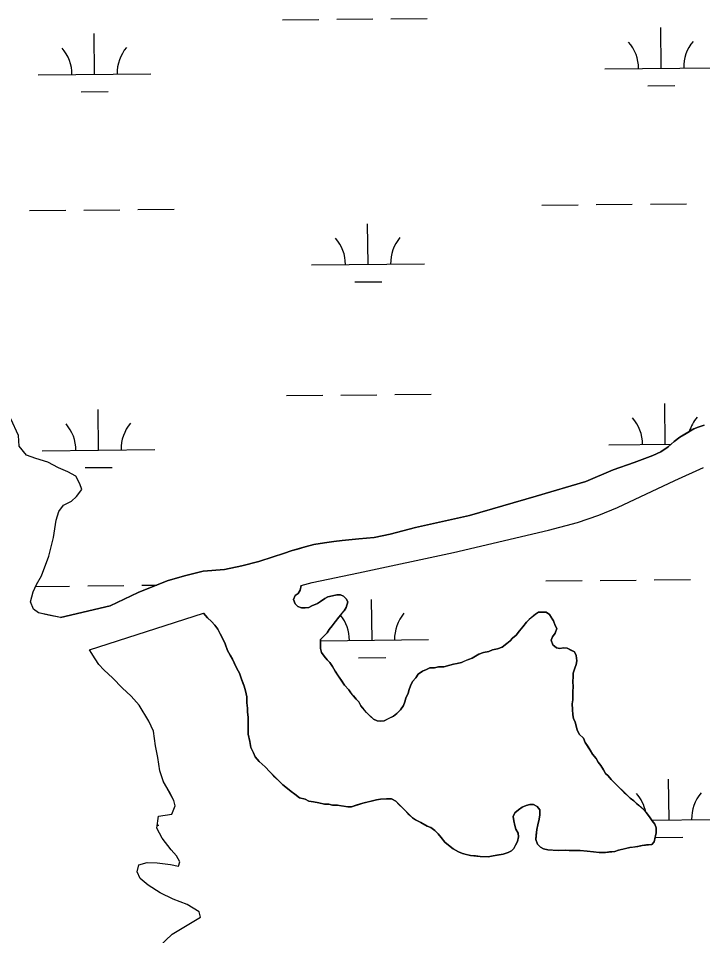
# Model space of a CAD drawing. Extents: x 3734862 to 3772949, y 391520 to 417239.
# Drawn here: x 3756424 to 3757030, y 414076 to 414888 of the extents above; entities that cross this region are included whole.
import ezdxf

# ---------------------------------------------------------------- set-up
doc = ezdxf.new("R2010")
doc.units = 0
doc.layers.add('V-TOPO-SHOR', color=7, linetype='Continuous')
doc.layers.add('V-WETL-SWMP', color=7, linetype='Continuous')

msp = doc.modelspace()

# ---------------------------------------------------------------- linework, layer by layer
at = {"layer": 'V-TOPO-SHOR'}
for points in [[(3756461.44, 414357.6), (3756450.8, 414359.89), (3756442.13, 414361.81), (3756437.78, 414364.92), (3756434.98, 414371.6), (3756437.29, 414380.27), (3756440.39, 414386.98), (3756444.68, 414394.48), (3756451.25, 414411.84), (3756455.47, 414428.39), (3756457.74, 414443.75), (3756460.05, 414451.64), (3756464.34, 414457.17), (3756471.4, 414460.76), (3756475.7, 414464.73), (3756480.38, 414471.05), (3756478.78, 414476.16), (3756475.19, 414482.82), (3756468.08, 414486.71), (3756459.8, 414490.2), (3756450.32, 414495.25), (3756439.68, 414498.33), (3756431.39, 414501.43), (3756425.05, 414509.26), (3756424.2, 414518.7), (3756417.41, 414533.6)], [(3756461.44, 414357.6), (3756505.47, 414368.03), (3756530.36, 414379.7), (3756556.05, 414390.01), (3756571.24, 414394.6), (3756588, 414398.61), (3756606.91, 414400.1), (3756622.3, 414403.32), (3756637.1, 414407.31), (3756649.95, 414411.3), (3756659.1, 414414.48), (3756666.7, 414416.87), (3756671.57, 414418.27), (3756678.19, 414420.26), (3756685.98, 414422.26), (3756695.53, 414423.88), (3756703.52, 414425.1), (3756710.93, 414425.93), (3756725.94, 414427.2), (3756739.4, 414428.65), (3756753.43, 414431.48), (3756776.02, 414437.47), (3756823.95, 414447.93), (3756882.97, 414465.04), (3756926.99, 414478.01), (3756951.11, 414488.5), (3756969.6, 414494.86), (3756986.15, 414501.02), (3756993.35, 414504.38), (3756999.75, 414508.91), (3757004.99, 414513.43), (3757010.24, 414517.37), (3757015.68, 414520.53), (3757022.68, 414524.67), (3757026.37, 414526.25), (3757031.82, 414528.04)], [(3756674.86, 414385.95), (3756684.46, 414388.65), (3756725.38, 414397.1), (3756809.54, 414415.21), (3756893.9, 414435.07), (3756919.61, 414441.67), (3756938.3, 414448.42), (3756954.84, 414455.16), (3757005.8, 414479.1), (3757031.09, 414490.58)], [(3756674.86, 414385.95), (3756673.96, 414381.8), (3756672.14, 414379.03), (3756669.39, 414377.17), (3756668.03, 414373.48), (3756669.44, 414369.8), (3756671.75, 414367.52), (3756674.98, 414366.16), (3756678.21, 414366.18), (3756681.42, 414366.66), (3756684.18, 414368.06), (3756689.23, 414369.93), (3756691.98, 414371.79), (3756695.64, 414374.58), (3756698.4, 414375.98), (3756702.53, 414376.92), (3756706.21, 414377.87), (3756709.43, 414377.89), (3756712.2, 414376.53), (3756714.52, 414374.24), (3756715.92, 414371.49), (3756714.57, 414366.41), (3756712.75, 414363.64), (3756710.46, 414360.86), (3756708.18, 414358.09), (3756704.98, 414353.92), (3756702.25, 414350.22), (3756699.5, 414346.98), (3756697.68, 414344.21), (3756694.48, 414340.97), (3756691.73, 414338.19), (3756691.76, 414334.04), (3756691.79, 414330.36), (3756692.73, 414326.68), (3756695.05, 414323.48), (3756697.83, 414320.27), (3756700.15, 414317.99), (3756702.48, 414314.32), (3756704.8, 414310.19), (3756707.59, 414306.07), (3756710.38, 414301.94), (3756713.17, 414297.82), (3756716.88, 414293.7), (3756718.74, 414290.95), (3756721.06, 414288.2), (3756723.38, 414285.45), (3756725.69, 414283.17), (3756727.56, 414279.49), (3756730.34, 414276.29), (3756732.66, 414273.54), (3756735.9, 414270.34), (3756738.68, 414267.6), (3756741.91, 414266.24), (3756745.14, 414265.8), (3756748.36, 414266.28), (3756752.03, 414268.15), (3756756.62, 414270.48), (3756759.37, 414272.79), (3756762.57, 414276.04), (3756765.3, 414279.74), (3756766.66, 414282.97), (3756767.56, 414286.2), (3756769.38, 414290.81), (3756770.28, 414294.04), (3756771.64, 414297.27), (3756773.45, 414300.97), (3756776.2, 414304.21), (3756778.48, 414307.44), (3756782.14, 414310.23), (3756785.81, 414311.63), (3756788.57, 414313.03), (3756792.71, 414313.06), (3756796.39, 414314), (3756800.99, 414314.03), (3756806.5, 414315.45), (3756809.72, 414316.39), (3756812.94, 414316.87), (3756816.62, 414317.82), (3756819.83, 414319.22), (3756823.04, 414320.62), (3756826.26, 414321.56), (3756829.01, 414323.42), (3756832.22, 414325.28), (3756836.35, 414326.69), (3756840.95, 414327.64), (3756844.17, 414329.04), (3756848.76, 414329.99), (3756852.9, 414331.4), (3756857.02, 414334.65), (3756859.76, 414336.97), (3756862.05, 414339.28), (3756865.25, 414342.07), (3756867.99, 414345.77), (3756871.19, 414349.47), (3756874.39, 414353.63), (3756876.68, 414355.95), (3756879.42, 414358.27), (3756882.17, 414360.59), (3756884.92, 414362.45), (3756888.14, 414362.47), (3756891.82, 414362.49)], [(3756487.2, 414329.04), (3756588.25, 414361.5)], [(3756870.38, 414189.73), (3756867.17, 414187.41), (3756863.97, 414184.62), (3756862.61, 414181.39), (3756863.09, 414177.71), (3756864.04, 414173.58), (3756864.98, 414170.36), (3756866.84, 414166.69), (3756867.33, 414163.47), (3756866.43, 414159.32), (3756864.61, 414156.09), (3756863.25, 414153.32), (3756860.96, 414151), (3756858.21, 414149.6), (3756853.61, 414148.19), (3756848.1, 414147.23), (3756844.88, 414146.75), (3756840.28, 414145.8), (3756833.37, 414146.22), (3756829.23, 414146.65), (3756824.62, 414147.08), (3756820.93, 414147.98), (3756817.7, 414148.88), (3756814.01, 414150.24), (3756809.39, 414152.97), (3756805.23, 414156.17), (3756801.99, 414158.91), (3756798.74, 414163.03), (3756795.96, 414166.23), (3756793.18, 414168.98), (3756789.48, 414171.72), (3756786.25, 414173.08), (3756780.7, 414176.26), (3756776.08, 414178.53), (3756773.31, 414180.36), (3756770.53, 414183.1), (3756768.21, 414185.39), (3756764.97, 414188.59), (3756761.26, 414192.25), (3756758.48, 414194.99), (3756754.79, 414197.27), (3756750.18, 414197.24), (3756745.12, 414196.75), (3756741.44, 414196.26), (3756735.47, 414194.85), (3756729.5, 414193.42), (3756723.52, 414191.54), (3756719.39, 414190.14), (3756716.17, 414190.12), (3756710.17, 414191), (3756706.95, 414191.44), (3756702.35, 414191.41), (3756699.12, 414192.31), (3756695.44, 414192.29), (3756690.36, 414193.63), (3756685.76, 414194.53), (3756681.61, 414194.96), (3756678.38, 414196.78), (3756673.3, 414198.13), (3756669.14, 414201.32), (3756665.9, 414203.6), (3756662.66, 414206.34), (3756658.5, 414209.54), (3756655.72, 414212.28), (3756651.55, 414216.4), (3756649.23, 414218.69), (3756646.92, 414220.98), (3756642.75, 414225.55), (3756637.65, 414230.12), (3756633.94, 414234.24), (3756632.54, 414237.91), (3756630.21, 414242.5), (3756629.25, 414248.02), (3756627.83, 414254.46), (3756627.8, 414258.6), (3756627.76, 414264.58), (3756627.73, 414269.18), (3756627.24, 414274.25), (3756627.22, 414277.47), (3756626.73, 414282.07), (3756626.69, 414287.59), (3756625.28, 414292.65), (3756624.33, 414296.78), (3756622.93, 414299.99), (3756621.99, 414303.21), (3756620.12, 414308.27), (3756617.79, 414312.39), (3756615.45, 414317.44), (3756614.05, 414320.65), (3756611.73, 414324.32), (3756609.4, 414328.45), (3756607.52, 414334.42), (3756605.19, 414339.47), (3756602.86, 414343.14), (3756600.99, 414347.27), (3756598.21, 414350.93), (3756595.43, 414354.14), (3756591.72, 414357.34), (3756588.25, 414361.5)], [(3756891.82, 414362.49), (3756894.6, 414360.21), (3756896.46, 414357.46), (3756898.32, 414354.71), (3756899.73, 414350.57), (3756901.12, 414347.82), (3756899.77, 414343.67), (3756897.49, 414340.43), (3756896.13, 414337.66), (3756897.53, 414333.53), (3756900.77, 414330.79), (3756904, 414330.35), (3756907.22, 414330.83), (3756910.44, 414330.39), (3756914.14, 414328.57), (3756916.91, 414327.21), (3756918.31, 414323.99), (3756918.8, 414319.39), (3756918.36, 414316.17), (3756917, 414312.94), (3756915.65, 414308.32), (3756915.67, 414305.1), (3756915.23, 414300.96), (3756915.73, 414296.36), (3756915.29, 414292.21), (3756915.31, 414288.99), (3756915.34, 414284.85), (3756914.9, 414281.16), (3756914.94, 414276.1), (3756915.43, 414271.5), (3756915.91, 414268.28), (3756917.31, 414265.06), (3756918.25, 414261.85), (3756919.19, 414258.17), (3756921.06, 414254.5), (3756924.77, 414250.84), (3756926.17, 414247.17), (3756928.96, 414243.04), (3756930.82, 414240.29), (3756932.68, 414236.62), (3756935.93, 414232.96), (3756937.79, 414229.75), (3756940.11, 414226.54), (3756942.44, 414222.88), (3756944.3, 414219.67), (3756946.62, 414217.38), (3756949.4, 414214.18), (3756952.18, 414211.43), (3756954.49, 414209.14), (3756958.2, 414205.49), (3756960.52, 414203.2), (3756962.83, 414200.91), (3756966.08, 414197.71), (3756969.31, 414195.43), (3756971.63, 414193.14), (3756974.41, 414190.86), (3756978.11, 414187.66), (3756980.43, 414184.91), (3756983.21, 414181.25), (3756985.54, 414177.58), (3756987.86, 414174.83), (3756989.26, 414171.62), (3756989.29, 414167.02), (3756988.39, 414163.33), (3756987.5, 414159.18), (3756985.21, 414156.86), (3756980.61, 414156.38), (3756976.93, 414155.89), (3756972.79, 414154.94), (3756969.12, 414154.46), (3756965.9, 414153.98), (3756959.92, 414152.56), (3756955.79, 414151.61), (3756952.57, 414150.67), (3756947.97, 414150.18), (3756944.29, 414149.7), (3756938.77, 414149.66), (3756933.7, 414150.09), (3756928.17, 414150.97), (3756921.72, 414151.39), (3756917.58, 414151.37), (3756912.06, 414151.33), (3756908.83, 414151.77), (3756902.39, 414151.27), (3756897.32, 414151.7), (3756893.18, 414152.13), (3756889.49, 414153.02), (3756886.72, 414154.39), (3756883.94, 414157.13), (3756882.53, 414161.27), (3756882.96, 414165.41), (3756883.39, 414170.02), (3756884.29, 414174.17), (3756885.64, 414179.24), (3756886.08, 414182.92), (3756886.04, 414187.53), (3756883.73, 414190.28), (3756880.49, 414192.1), (3756877.27, 414192.08), (3756874.05, 414191.13), (3756870.38, 414189.73)], [(3756551.63, 414162.22), (3756546.85, 414171.24), (3756548.35, 414181.87), (3756560.15, 414183.52), (3756563.25, 414191.02), (3756562.04, 414195.73), (3756557.66, 414203.58), (3756552.88, 414212.2), (3756549.67, 414222.02), (3756547.63, 414233.81), (3756545.59, 414244.03), (3756543.94, 414257), (3756539.94, 414266.03), (3756531.19, 414280.14), (3756524.06, 414287.96), (3756516.14, 414295.39), (3756507.82, 414303.99), (3756499.91, 414311.42), (3756495.55, 414316.11), (3756492.37, 414321.2), (3756487.2, 414329.04)], [(3756536.19, 414054.3), (3756560.44, 414077.28), (3756585.52, 414092.39), (3756584.31, 414097.11), (3756573.65, 414103.73), (3756561.42, 414108.37), (3756549.97, 414113.81), (3756539.3, 414120.82), (3756532.18, 414126.68), (3756529.39, 414132.56), (3756530.92, 414138.87), (3756538.39, 414140.88), (3756547.05, 414140.55), (3756558.86, 414139.05), (3756565.95, 414137.52), (3756567.11, 414141.46), (3756564.32, 414146.56), (3756559.56, 414152.04), (3756551.63, 414162.22)]]:
    msp.add_lwpolyline(points, dxfattribs=at)
at = {"layer": 'V-WETL-SWMP'}
for p, q in [((3756658.28, 414886.74), (3756690.27, 414887.08)), ((3756706.27, 414887.25), (3756738.27, 414887.59)), ((3756754.27, 414887.76), (3756786.27, 414888.09)), ((3756993.59, 414843.85), (3756993.21, 414879.85)), ((3756491.71, 414838.55), (3756491.33, 414874.55)), ((3756943.59, 414843.32), (3757043.59, 414844.38)), ((3756441.71, 414838.02), (3756541.71, 414839.08)), ((3756981.76, 414828.3), (3757005.75, 414828.55)), ((3756479.88, 414822.99), (3756503.87, 414823.25)), ((3756888.02, 414722.66), (3756920.02, 414723)), ((3756936.02, 414723.17), (3756968.02, 414723.5)), ((3756984.02, 414723.67), (3757016.02, 414724.01)), ((3756434.14, 414717.87), (3756466.14, 414718.2)), ((3756482.14, 414718.37), (3756514.14, 414718.71)), ((3756530.13, 414718.88), (3756562.13, 414719.22)), ((3756733.97, 414670.29), (3756733.59, 414706.29)), ((3756683.98, 414669.76), (3756783.97, 414670.82)), ((3756722.14, 414654.73), (3756746.14, 414654.98)), ((3756661.79, 414554.09), (3756693.79, 414554.42)), ((3756709.79, 414554.59), (3756741.79, 414554.93)), ((3756757.78, 414555.1), (3756789.78, 414555.44)), ((3756997.11, 414511.2), (3756996.73, 414547.19)), ((3756495.23, 414505.89), (3756494.85, 414541.89)), ((3756424.2, 414518.7), (3756417.41, 414533.61)), ((3757031.82, 414528.04), (3757026.37, 414526.25)), ((3756425.05, 414509.26), (3756424.2, 414518.7)), ((3757022.68, 414524.67), (3757010.24, 414517.37)), ((3757026.37, 414526.25), (3757022.68, 414524.67)), ((3756947.11, 414510.67), (3757002.47, 414511.25)), ((3757004.99, 414513.43), (3756999.76, 414508.91)), ((3757010.24, 414517.37), (3757004.99, 414513.43)), ((3756431.39, 414501.43), (3756425.05, 414509.26)), ((3756445.23, 414505.37), (3756545.22, 414506.42)), ((3756993.35, 414504.38), (3756986.15, 414501.02)), ((3756999.76, 414508.91), (3756993.35, 414504.38)), ((3756439.68, 414498.33), (3756431.39, 414501.43)), ((3756450.32, 414495.25), (3756439.68, 414498.33)), ((3756459.8, 414490.2), (3756450.32, 414495.25)), ((3756969.6, 414494.86), (3756951.11, 414488.5)), ((3756986.15, 414501.02), (3756969.6, 414494.86)), ((3756468.08, 414486.71), (3756459.8, 414490.2)), ((3756475.19, 414482.82), (3756468.08, 414486.71)), ((3756483.39, 414490.34), (3756507.39, 414490.59)), ((3756951.11, 414488.5), (3756926.98, 414478.01)), ((3756478.78, 414476.16), (3756475.19, 414482.82)), ((3756475.7, 414464.73), (3756480.38, 414471.05)), ((3756480.38, 414471.05), (3756478.78, 414476.16)), ((3756926.98, 414478.01), (3756882.97, 414465.04)), ((3756471.4, 414460.76), (3756475.7, 414464.73)), ((3756882.97, 414465.04), (3756823.95, 414447.93)), ((3756460.05, 414451.64), (3756464.34, 414457.17)), ((3756464.34, 414457.17), (3756471.4, 414460.76)), ((3756457.74, 414443.75), (3756460.05, 414451.64)), ((3756823.95, 414447.93), (3756776.02, 414437.47)), ((3756455.47, 414428.39), (3756457.74, 414443.75)), ((3756776.02, 414437.47), (3756753.43, 414431.48)), ((3756753.43, 414431.48), (3756739.4, 414428.65)), ((3756451.25, 414411.84), (3756455.47, 414428.39)), ((3756685.98, 414422.26), (3756678.19, 414420.26)), ((3756695.53, 414423.88), (3756685.98, 414422.26)), ((3756703.52, 414425.1), (3756695.53, 414423.88)), ((3756710.93, 414425.93), (3756703.52, 414425.1)), ((3756725.94, 414427.2), (3756710.93, 414425.93)), ((3756739.4, 414428.65), (3756725.94, 414427.2)), ((3756659.1, 414414.48), (3756649.95, 414411.3)), ((3756666.7, 414416.87), (3756659.1, 414414.48)), ((3756678.19, 414420.26), (3756666.7, 414416.87)), ((3756444.67, 414394.48), (3756451.25, 414411.84)), ((3756637.1, 414407.31), (3756622.3, 414403.32)), ((3756649.95, 414411.3), (3756637.1, 414407.31)), ((3756587.99, 414398.61), (3756571.24, 414394.6)), ((3756606.91, 414400.1), (3756587.99, 414398.61)), ((3756622.3, 414403.32), (3756606.91, 414400.1)), ((3756440.39, 414386.98), (3756444.67, 414394.48)), ((3756556.05, 414390.01), (3756530.36, 414379.7)), ((3756571.24, 414394.6), (3756556.05, 414390.01)), ((3756891.53, 414390.01), (3756923.53, 414390.34)), ((3756939.53, 414390.51), (3756971.53, 414390.85)), ((3756987.53, 414391.02), (3757019.53, 414391.36)), ((3756437.29, 414380.27), (3756440.39, 414386.98)), ((3756439.59, 414385.23), (3756469.65, 414385.55)), ((3756485.65, 414385.72), (3756517.65, 414386.05)), ((3756533.65, 414386.22), (3756546.96, 414386.36)), ((3756434.98, 414371.6), (3756437.29, 414380.27)), ((3756530.36, 414379.7), (3756505.47, 414368.03)), ((3756737.49, 414337.63), (3756737.11, 414373.63)), ((3756437.78, 414364.92), (3756434.98, 414371.6)), ((3756442.13, 414361.81), (3756437.78, 414364.92)), ((3756505.47, 414368.03), (3756461.44, 414357.6)), ((3756461.44, 414357.6), (3756442.13, 414361.81)), ((3756691.74, 414337.15), (3756787.48, 414338.16)), ((3756725.65, 414322.08), (3756749.65, 414322.33)), ((3757000.62, 414178.54), (3757000.24, 414214.54)), ((3756985.03, 414178.38), (3757038.4, 414178.94)), ((3756547.2, 414173.75), (3756548.73, 414173.77)), ((3756988.78, 414162.99), (3757012.78, 414163.24))]:
    msp.add_line(p, q, dxfattribs=at)
for points in [[(3756800.99, 414314.03), (3756796.39, 414314), (3756792.71, 414313.06), (3756788.57, 414313.03), (3756785.81, 414311.63), (3756782.14, 414310.23), (3756778.48, 414307.44), (3756776.2, 414304.21), (3756773.45, 414300.97), (3756771.64, 414297.27), (3756770.28, 414294.04), (3756769.38, 414290.81), (3756767.56, 414286.2), (3756766.66, 414282.97), (3756765.3, 414279.74), (3756762.57, 414276.04), (3756759.37, 414272.79), (3756756.62, 414270.48), (3756748.36, 414266.28), (3756745.14, 414265.8), (3756741.91, 414266.24), (3756738.68, 414267.6), (3756732.66, 414273.54), (3756727.56, 414279.49), (3756725.69, 414283.17), (3756723.38, 414285.45), (3756718.74, 414290.95), (3756716.88, 414293.7), (3756713.17, 414297.82), (3756704.81, 414310.19), (3756702.48, 414314.32), (3756700.15, 414317.99), (3756697.83, 414320.27), (3756695.05, 414323.48), (3756692.73, 414326.68), (3756691.79, 414330.36), (3756691.73, 414338.19), (3756697.68, 414344.21), (3756699.5, 414346.98), (3756702.25, 414350.22), (3756708.18, 414358.09), (3756712.75, 414363.64), (3756714.57, 414366.41), (3756715.92, 414371.49), (3756714.52, 414374.24), (3756712.2, 414376.53), (3756709.43, 414377.89), (3756706.21, 414377.87), (3756698.4, 414375.98), (3756695.64, 414374.58), (3756691.98, 414371.79), (3756689.23, 414369.93), (3756684.18, 414368.06), (3756681.43, 414366.66), (3756678.21, 414366.18), (3756674.98, 414366.16), (3756671.75, 414367.52), (3756669.44, 414369.81), (3756668.03, 414373.48), (3756669.39, 414377.17), (3756672.14, 414379.03), (3756673.96, 414381.8), (3756674.86, 414385.95), (3756684.46, 414388.65), (3756725.38, 414397.1), (3756809.55, 414415.21), (3756893.9, 414435.07), (3756919.61, 414441.67), (3756938.3, 414448.42), (3756954.84, 414455.16), (3757005.8, 414479.1), (3757031.09, 414490.58)], [(3756549.67, 414222.02), (3756547.63, 414233.81), (3756545.59, 414244.03), (3756543.94, 414257), (3756539.94, 414266.03), (3756531.19, 414280.14), (3756524.06, 414287.96), (3756516.14, 414295.39), (3756507.82, 414303.99), (3756499.91, 414311.42), (3756495.55, 414316.11), (3756492.37, 414321.2), (3756487.2, 414329.04), (3756588.25, 414361.5), (3756591.72, 414357.34), (3756595.42, 414354.14), (3756598.21, 414350.93), (3756600.99, 414347.27), (3756602.86, 414343.14), (3756605.19, 414339.47), (3756607.52, 414334.42), (3756609.4, 414328.45), (3756611.73, 414324.32), (3756614.05, 414320.65), (3756617.79, 414312.39), (3756620.12, 414308.26), (3756621.99, 414303.21), (3756622.93, 414300), (3756624.33, 414296.78), (3756625.28, 414292.65), (3756626.69, 414287.59), (3756626.73, 414282.07), (3756627.22, 414277.47), (3756627.24, 414274.24), (3756627.73, 414269.18), (3756627.83, 414254.46), (3756629.25, 414248.02), (3756630.21, 414242.5), (3756632.54, 414237.91), (3756633.94, 414234.24), (3756637.65, 414230.12), (3756642.75, 414225.55), (3756646.92, 414220.97), (3756658.5, 414209.54), (3756662.66, 414206.35), (3756665.9, 414203.6), (3756669.14, 414201.32), (3756673.3, 414198.13), (3756678.38, 414196.78), (3756681.61, 414194.96), (3756685.75, 414194.53), (3756690.36, 414193.63), (3756695.44, 414192.29), (3756699.12, 414192.31), (3756702.35, 414191.41), (3756706.95, 414191.44), (3756716.17, 414190.12), (3756719.39, 414190.14), (3756729.49, 414193.42), (3756741.44, 414196.26), (3756745.12, 414196.75), (3756750.18, 414197.24), (3756754.79, 414197.27), (3756758.48, 414194.99), (3756773.31, 414180.36), (3756776.08, 414178.53), (3756780.7, 414176.26), (3756786.25, 414173.08), (3756789.48, 414171.72), (3756793.18, 414168.98), (3756795.96, 414166.23), (3756798.74, 414163.03), (3756801.99, 414158.91), (3756805.23, 414156.17), (3756809.39, 414152.97), (3756814.01, 414150.24), (3756817.7, 414148.88), (3756824.62, 414147.08), (3756833.37, 414146.22), (3756840.28, 414145.8), (3756844.88, 414146.75), (3756853.61, 414148.19), (3756858.21, 414149.6), (3756860.96, 414151), (3756863.25, 414153.32), (3756864.61, 414156.09), (3756866.43, 414159.32), (3756867.33, 414163.47), (3756866.84, 414166.69), (3756864.98, 414170.36), (3756864.04, 414173.58), (3756863.09, 414177.71), (3756862.61, 414181.39), (3756863.97, 414184.62), (3756867.17, 414187.41), (3756870.38, 414189.73), (3756874.05, 414191.13), (3756877.27, 414192.08), (3756880.49, 414192.1), (3756883.73, 414190.28), (3756886.04, 414187.53)], [(3756886.04, 414187.53), (3756886.07, 414182.92), (3756885.64, 414179.24), (3756884.29, 414174.17), (3756883.4, 414170.02), (3756882.53, 414161.27), (3756883.94, 414157.13), (3756886.72, 414154.39), (3756889.49, 414153.03), (3756893.18, 414152.13), (3756902.39, 414151.27), (3756908.83, 414151.77), (3756912.06, 414151.33), (3756921.72, 414151.39), (3756928.17, 414150.97), (3756933.7, 414150.09), (3756938.77, 414149.66), (3756944.29, 414149.7), (3756952.57, 414150.67), (3756955.79, 414151.61), (3756965.9, 414153.98), (3756972.8, 414154.94), (3756976.93, 414155.89), (3756985.21, 414156.86), (3756987.5, 414159.18), (3756989.29, 414167.02), (3756989.26, 414171.62), (3756987.86, 414174.83), (3756985.54, 414177.58), (3756983.21, 414181.25), (3756980.43, 414184.91), (3756978.11, 414187.66), (3756971.63, 414193.14), (3756969.31, 414195.43), (3756966.08, 414197.71), (3756949.4, 414214.17), (3756946.62, 414217.38), (3756944.3, 414219.67), (3756942.44, 414222.88), (3756940.11, 414226.54), (3756937.79, 414229.75), (3756935.93, 414232.96), (3756932.68, 414236.62), (3756930.82, 414240.29), (3756926.17, 414247.17), (3756924.77, 414250.84), (3756921.06, 414254.5), (3756919.19, 414258.17), (3756917.31, 414265.07), (3756915.91, 414268.28), (3756915.43, 414271.5), (3756914.94, 414276.1), (3756914.9, 414281.16), (3756915.34, 414284.85), (3756915.29, 414292.21), (3756915.73, 414296.36), (3756915.23, 414300.96), (3756915.67, 414305.1), (3756915.65, 414308.33), (3756917, 414312.94), (3756918.36, 414316.17), (3756918.8, 414319.39), (3756918.31, 414323.99), (3756916.91, 414327.21), (3756910.44, 414330.39), (3756907.22, 414330.83), (3756904, 414330.35), (3756900.77, 414330.79), (3756897.53, 414333.53), (3756896.13, 414337.66), (3756897.49, 414340.43), (3756899.77, 414343.67), (3756901.12, 414347.82), (3756899.73, 414350.57), (3756898.32, 414354.71), (3756894.6, 414360.21), (3756891.82, 414362.49), (3756884.92, 414362.45), (3756882.17, 414360.59), (3756876.67, 414355.95), (3756874.39, 414353.63), (3756871.19, 414349.47), (3756867.99, 414345.77), (3756865.25, 414342.07), (3756862.05, 414339.28), (3756859.76, 414336.97), (3756857.02, 414334.65), (3756852.9, 414331.4), (3756848.76, 414329.99), (3756844.16, 414329.04), (3756840.95, 414327.64), (3756836.35, 414326.69), (3756832.22, 414325.28), (3756829.01, 414323.42), (3756826.26, 414321.56), (3756823.04, 414320.62), (3756816.62, 414317.82), (3756812.94, 414316.87), (3756809.72, 414316.39), (3756806.5, 414315.45), (3756800.99, 414314.03)], [(3756536.19, 414054.3), (3756560.44, 414077.28), (3756585.52, 414092.39), (3756584.31, 414097.11), (3756573.65, 414103.73), (3756561.42, 414108.37), (3756549.97, 414113.81), (3756539.3, 414120.82), (3756532.18, 414126.68), (3756529.39, 414132.56), (3756530.92, 414138.87), (3756538.39, 414140.88), (3756547.05, 414140.55), (3756558.86, 414139.05), (3756565.95, 414137.52), (3756567.11, 414141.46), (3756564.32, 414146.56), (3756559.56, 414152.04), (3756551.63, 414162.22), (3756546.85, 414171.24), (3756548.35, 414181.87), (3756560.15, 414183.52), (3756563.25, 414191.02), (3756562.04, 414195.73), (3756552.88, 414212.2), (3756549.67, 414222.02)]]:
    msp.add_lwpolyline(points, dxfattribs=at)
for centre, start, end in [((3756436.47, 414838.44), 359.83336, 41.37702), ((3756546.95, 414839.61), 139.83336, 181.37702), ((3756938.35, 414843.74), 359.83336, 41.37702), ((3757048.83, 414844.91), 139.83336, 181.37702), ((3756678.73, 414670.18), 359.83336, 41.37702), ((3756789.21, 414671.35), 139.83336, 181.37702), ((3757052.34, 414512.25), 139.83336, 163.54399), ((3756439.98, 414505.79), 359.83336, 41.37702), ((3756550.46, 414506.95), 139.83336, 181.37702), ((3756941.86, 414511.09), 359.83336, 41.37702), ((3756682.24, 414337.53), 359.83336, 39.15488), ((3756792.72, 414338.69), 139.83336, 181.37702), ((3757055.85, 414179.6), 139.83336, 181.37702), ((3756945.37, 414178.43), 11.64099, 41.37702)]:
    msp.add_arc(centre, 35.25, start, end, dxfattribs=at)

doc.saveas('drawing.dxf')
